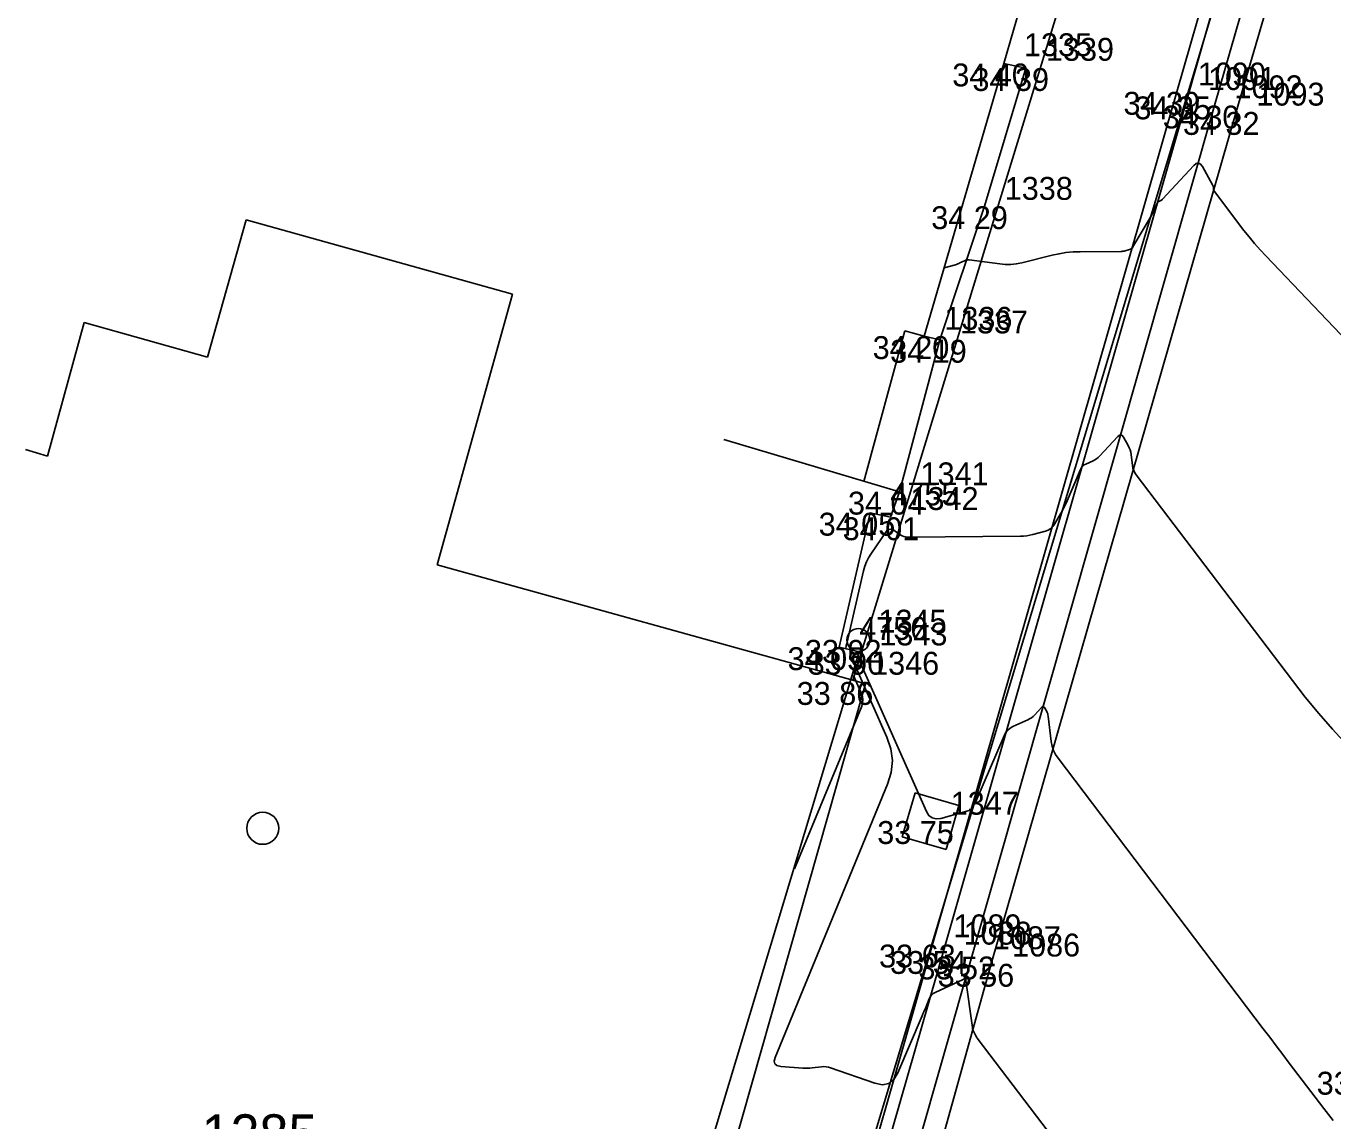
# Model space of a CAD drawing. Extents: x -702257 to -701487, y -1009871 to -1008841.
# Drawn here: x -701742.19 to -701727.92, y -1009253.88 to -1009241.91 of the extents above; entities that cross this region are included whole.
import ezdxf

# ---------------------------------------------------------------- set-up
doc = ezdxf.new("R2010")
doc.units = 0
for name, color, linetype in [('Ex_Major Contours', 7, 'Continuous'), ('Ex_Minor Contours', 7, 'Continuous'), ('Z_body', 7, 'Continuous'), ('Z_body_cisla', 7, 'Continuous'), ('Z_body_vysky_redukovane', 7, 'Continuous'), ('Z_budova', 7, 'Continuous'), ('Z_katastr_cisla_stavebni', 7, 'Continuous'), ('Z_katastr_hranice', 7, 'Continuous'), ('Z_katastr_vnitrni_kresba', 7, 'Continuous'), ('Z_katastr_znacky_budov', 7, 'Continuous'), ('Z_komunikace', 7, 'Continuous'), ('Z_obruba', 7, 'Continuous'), ('Z_ploty', 7, 'Continuous'), ('Z_rozhranni', 7, 'Continuous'), ('Z_site_kanalizace_znaky', 7, 'Continuous'), ('Z_site_nerozlisene_znaky', 7, 'Continuous'), ('Z_vstupy', 7, 'Continuous'), ('Z_zlabek', 7, 'Continuous')]:
    doc.layers.add(name, color=color, linetype=linetype)

# ---------------------------------------------------------------- blocks, each defined once
blk = doc.blocks.new('POINT_DISPLAY')
blk.add_line((0, 0), (0, 0))
blk = doc.blocks.new('Z15')
blk.add_circle((0, 0), 0.125)
blk = doc.blocks.new('Z608')
for p, q in [((0.25, 0.25), (-0.25, 0.25)), ((-0.25, 0.25), (-0.25, -0.25)), ((0.25, -0.25), (0.25, 0.25)), ((-0.25, -0.25), (0.25, -0.25))]:
    blk.add_line(p, q)

msp = doc.modelspace()

# ---------------------------------------------------------------- linework, layer by layer
at = {"layer": 'Ex_Major Contours'}
msp.add_lwpolyline([(-701727.762, -1009249.765), (-701727.918, -1009249.597), (-701728.069, -1009249.424), (-701728.216, -1009249.247), (-701728.357, -1009249.065), (-701730.064, -1009246.816), (-701730.079, -1009246.792), (-701730.091, -1009246.767), (-701730.1, -1009246.741), (-701730.105, -1009246.713), (-701730.12, -1009246.595), (-701730.124, -1009246.569), (-701730.131, -1009246.544), (-701730.14, -1009246.519), (-701730.152, -1009246.496), (-701730.203, -1009246.403), (-701730.217, -1009246.385), (-701730.232, -1009246.378), (-701730.248, -1009246.382), (-701730.265, -1009246.396), (-701730.466, -1009246.612), (-701730.481, -1009246.627), (-701730.498, -1009246.64), (-701730.516, -1009246.652), (-701730.535, -1009246.662), (-701730.614, -1009246.698), (-701730.632, -1009246.708), (-701730.648, -1009246.721), (-701730.661, -1009246.737), (-701730.671, -1009246.756), (-701730.83, -1009247.126), (-701730.844, -1009247.156), (-701730.858, -1009247.185), (-701730.873, -1009247.214), (-701730.89, -1009247.243), (-701730.957, -1009247.356), (-701730.975, -1009247.382), (-701730.998, -1009247.403), (-701731.024, -1009247.419), (-701731.054, -1009247.43), (-701731.192, -1009247.468), (-701731.226, -1009247.476), (-701731.26, -1009247.482), (-701731.294, -1009247.486), (-701731.329, -1009247.487), (-701732.564, -1009247.496), (-701732.583, -1009247.495), (-701732.601, -1009247.491), (-701732.619, -1009247.484), (-701732.636, -1009247.474), (-701732.723, -1009247.414), (-701732.728, -1009247.412), (-701732.734, -1009247.41), (-701732.739, -1009247.409), (-701732.745, -1009247.409), (-701732.777, -1009247.413), (-701732.78, -1009247.414), (-701732.783, -1009247.417), (-701732.789, -1009247.429), (-701732.791, -1009247.432), (-701732.962, -1009247.681), (-701732.989, -1009247.724), (-701733.011, -1009247.768), (-701733.029, -1009247.815), (-701733.043, -1009247.864), (-701733.227, -1009248.658), (-701733.229, -1009248.669), (-701733.231, -1009248.681), (-701733.237, -1009248.717)], dxfattribs=at)
at = {"layer": 'Ex_Minor Contours'}
for points in [[(-701726.347, -1009246.839), (-701728.649, -1009244.422), (-701728.711, -1009244.355), (-701728.771, -1009244.286), (-701728.829, -1009244.216), (-701728.886, -1009244.144), (-701729.209, -1009243.718), (-701729.213, -1009243.712), (-701729.215, -1009243.707), (-701729.217, -1009243.701), (-701729.218, -1009243.695), (-701729.221, -1009243.67), (-701729.222, -1009243.664), (-701729.224, -1009243.658), (-701729.226, -1009243.652), (-701729.229, -1009243.647), (-701729.341, -1009243.447), (-701729.361, -1009243.419), (-701729.384, -1009243.409), (-701729.408, -1009243.414), (-701729.435, -1009243.435), (-701729.776, -1009243.803), (-701729.78, -1009243.808), (-701729.785, -1009243.812), (-701729.79, -1009243.815), (-701729.796, -1009243.818), (-701729.818, -1009243.828), (-701729.824, -1009243.831), (-701729.828, -1009243.835), (-701729.832, -1009243.839), (-701729.835, -1009243.845), (-701729.873, -1009243.934), (-701729.881, -1009243.951), (-701729.889, -1009243.967), (-701729.897, -1009243.983), (-701729.906, -1009243.999), (-701730.099, -1009244.325), (-701730.106, -1009244.335), (-701730.115, -1009244.343), (-701730.125, -1009244.349), (-701730.136, -1009244.353), (-701730.184, -1009244.367), (-701730.196, -1009244.37), (-701730.209, -1009244.372), (-701730.221, -1009244.373), (-701730.233, -1009244.374), (-701730.677, -1009244.377), (-701730.754, -1009244.38), (-701730.831, -1009244.387), (-701730.907, -1009244.399), (-701730.982, -1009244.415), (-701731.315, -1009244.498), (-701731.374, -1009244.51), (-701731.434, -1009244.516), (-701731.494, -1009244.516), (-701731.554, -1009244.511), (-701731.889, -1009244.467), (-701731.902, -1009244.467), (-701731.915, -1009244.468), (-701731.928, -1009244.471), (-701731.94, -1009244.476), (-701731.989, -1009244.499), (-701732.001, -1009244.505), (-701732.014, -1009244.51), (-701732.026, -1009244.515), (-701732.039, -1009244.519), (-701732.162, -1009244.555)], [(-701733.105, -1009248.81), (-701732.356, -1009250.495), (-701732.329, -1009250.539), (-701732.294, -1009250.566), (-701732.251, -1009250.576), (-701732.2, -1009250.57), (-701731.889, -1009250.484), (-701731.879, -1009250.48), (-701731.871, -1009250.475), (-701731.864, -1009250.468), (-701731.858, -1009250.46), (-701731.836, -1009250.423), (-701731.831, -1009250.414), (-701731.826, -1009250.405), (-701731.821, -1009250.395), (-701731.817, -1009250.385), (-701731.507, -1009249.667), (-701731.49, -1009249.635), (-701731.468, -1009249.608), (-701731.441, -1009249.585), (-701731.41, -1009249.568), (-701731.249, -1009249.495), (-701731.228, -1009249.484), (-701731.209, -1009249.471), (-701731.191, -1009249.457), (-701731.174, -1009249.441), (-701731.096, -1009249.356), (-701731.088, -1009249.35), (-701731.08, -1009249.348), (-701731.073, -1009249.351), (-701731.066, -1009249.36), (-701731.041, -1009249.404), (-701731.036, -1009249.415), (-701731.031, -1009249.427), (-701731.028, -1009249.439), (-701731.026, -1009249.452), (-701730.992, -1009249.731), (-701730.983, -1009249.78), (-701730.968, -1009249.827), (-701730.946, -1009249.872), (-701730.918, -1009249.914), (-701728.676, -1009252.869), (-701728.605, -1009252.963), (-701728.534, -1009253.057), (-701728.463, -1009253.151), (-701728.392, -1009253.244), (-701728.014, -1009253.741), (-701727.989, -1009253.774), (-701727.964, -1009253.807), (-701727.938, -1009253.84), (-701727.913, -1009253.873)], [(-701729.949, -1009255.411), (-701731.79, -1009252.988), (-701731.797, -1009252.978), (-701731.804, -1009252.968), (-701731.81, -1009252.957), (-701731.816, -1009252.947), (-701731.839, -1009252.903), (-701731.845, -1009252.892), (-701731.849, -1009252.88), (-701731.852, -1009252.869), (-701731.854, -1009252.857), (-701731.924, -1009252.344), (-701731.925, -1009252.337), (-701731.928, -1009252.328), (-701731.929, -1009252.323), (-701731.931, -1009252.322), (-701731.951, -1009252.327), (-701731.953, -1009252.33), (-701732.26, -1009252.474), (-701732.282, -1009252.486), (-701732.3, -1009252.502), (-701732.314, -1009252.52), (-701732.326, -1009252.542), (-701732.364, -1009252.636), (-701732.374, -1009252.659), (-701732.384, -1009252.683), (-701732.394, -1009252.706), (-701732.404, -1009252.729), (-701732.668, -1009253.353), (-701732.711, -1009253.425), (-701732.767, -1009253.468), (-701732.836, -1009253.481), (-701732.918, -1009253.464), (-701733.402, -1009253.296), (-701733.426, -1009253.289), (-701733.451, -1009253.285), (-701733.476, -1009253.284), (-701733.502, -1009253.285), (-701733.604, -1009253.298), (-701733.629, -1009253.3), (-701733.655, -1009253.302), (-701733.681, -1009253.302), (-701733.706, -1009253.3), (-701733.948, -1009253.281), (-701733.989, -1009253.272), (-701734.012, -1009253.253), (-701734.019, -1009253.223), (-701734.009, -1009253.183), (-701732.78, -1009250.198), (-701732.74, -1009250.068), (-701732.728, -1009249.938), (-701732.744, -1009249.809), (-701732.787, -1009249.681), (-701733.129, -1009248.909)], [(-701733.796, -1009251.123), (-701733.063, -1009249.343), (-701733.053, -1009249.309), (-701733.05, -1009249.276), (-701733.054, -1009249.242), (-701733.065, -1009249.209), (-701733.154, -1009249.009)]]:
    msp.add_lwpolyline(points, dxfattribs=at)
at = {"layer": 'Z_budova'}
for p, q in [((-701732.65, -1009247), (-701734.57, -1009246.43)), ((-701732.65, -1009247), (-701732.75, -1009247.28)), ((-701732.75, -1009247.28), (-701732.97, -1009247.23)), ((-701733.09, -1009248.75), (-701734.81, -1009254.45)), ((-701733.09, -1009248.75), (-701733.31, -1009248.7))]:
    msp.add_line(p, q, dxfattribs=at)
at = {"layer": 'Z_katastr_hranice'}
for p, q in [((-701737.62, -1009269.65), (-701728.86, -1009240.51)), ((-701733.16, -1009249.06), (-701730.88, -1009241.61)), ((-701734.68, -1009254.94), (-701733.02, -1009249.1)), ((-701733.02, -1009249.1), (-701733.16, -1009249.06))]:
    msp.add_line(p, q, dxfattribs=at)
at = {"layer": 'Z_katastr_vnitrni_kresba'}
for p, q in [((-701739.79, -1009244.03), (-701740.21, -1009245.53)), ((-701736.88, -1009244.84), (-701739.79, -1009244.03)), ((-701737.7, -1009247.8), (-701736.88, -1009244.84)), ((-701741.56, -1009245.15), (-701741.96, -1009246.61)), ((-701740.21, -1009245.53), (-701741.56, -1009245.15)), ((-701741.96, -1009246.61), (-701742.2, -1009246.54)), ((-701733.16, -1009249.06), (-701737.7, -1009247.8))]:
    msp.add_line(p, q, dxfattribs=at)
at = {"layer": 'Z_katastr_znacky_budov'}
msp.add_circle((-701739.607, -1009250.679), 0.175, dxfattribs=at)
at = {"layer": 'Z_komunikace'}
for p, q in [((-701727.95, -1009237.24), (-701729.5, -1009242.68)), ((-701729.5, -1009242.68), (-701732.17, -1009252.02)), ((-701735.02, -1009261.97), (-701732.17, -1009252.02))]:
    msp.add_line(p, q, dxfattribs=at)
at = {"layer": 'Z_obruba'}
for p, q in [((-701729.62, -1009242.63), (-701728.06, -1009237.21)), ((-701732.29, -1009251.95), (-701729.62, -1009242.63)), ((-701733.4, -1009255.83), (-701732.29, -1009251.95))]:
    msp.add_line(p, q, dxfattribs=at)
at = {"layer": 'Z_ploty'}
for p, q in [((-701732.59, -1009245.24), (-701733.04, -1009246.89)), ((-701732.38, -1009245.3), (-701732.59, -1009245.24)), ((-701732.38, -1009245.3), (-701732.21, -1009245.34)), ((-701732.21, -1009245.34), (-701732.65, -1009247))]:
    msp.add_line(p, q, dxfattribs=at)
at = {"layer": 'Z_rozhranni'}
for p, q in [((-701731.27, -1009242.37), (-701731.51, -1009242.32)), ((-701731.72, -1009243.88), (-701731.27, -1009242.37)), ((-701731.72, -1009243.88), (-701732.21, -1009245.34))]:
    msp.add_line(p, q, dxfattribs=at)
at = {"layer": 'Z_vstupy'}
for p, q in [((-701731.16, -1009241.12), (-701731.51, -1009242.32)), ((-701731.51, -1009242.32), (-701732.38, -1009245.3)), ((-701732.97, -1009247.23), (-701733.31, -1009248.7))]:
    msp.add_line(p, q, dxfattribs=at)
at = {"layer": 'Z_zlabek'}
for p, q in [((-701726.44, -1009233.22), (-701729.21, -1009242.78)), ((-701728.97, -1009242.85), (-701726.2, -1009233.35)), ((-701729.21, -1009242.78), (-701731.86, -1009252.08)), ((-701731.65, -1009252.16), (-701728.97, -1009242.85)), ((-701731.86, -1009252.08), (-701734.69, -1009262)), ((-701733.66, -1009259.37), (-701731.65, -1009252.16))]:
    msp.add_line(p, q, dxfattribs=at)

# ---------------------------------------------------------------- block references
at = {"layer": 'Z_body'}
for p in [(-701731.51, -1009242.32), (-701731.27, -1009242.37), (-701729.62, -1009242.63), (-701729.5, -1009242.68), (-701729.21, -1009242.78), (-701728.97, -1009242.85), (-701731.72, -1009243.88), (-701732.38, -1009245.3), (-701732.21, -1009245.34), (-701732.65, -1009247), (-701732.97, -1009247.23), (-701732.75, -1009247.28), (-701733.1, -1009248.62), (-701733.31, -1009248.7), (-701733.09, -1009248.75), (-701733.19, -1009249.08), (-701732.31, -1009250.6), (-701732.29, -1009251.95), (-701732.17, -1009252.02), (-701731.86, -1009252.08), (-701731.65, -1009252.16)]:
    msp.add_blockref('POINT_DISPLAY', p, dxfattribs=at)
at = {"layer": 'Z_site_kanalizace_znaky'}
msp.add_blockref('Z15', (-701733.1, -1009248.62), dxfattribs=at)
at = {"layer": 'Z_site_nerozlisene_znaky', "rotation": -16.200000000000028}
msp.add_blockref('Z608', (-701732.31, -1009250.6), dxfattribs=at)

# ---------------------------------------------------------------- texts
at = {"layer": 'Z_body_cisla'}
for s, p in [('1335', (-701731.29, -1009242.24)), ('1339', (-701731.05, -1009242.29)), ('1090', (-701729.39, -1009242.56)), ('1091', (-701729.28, -1009242.61)), ('1092', (-701728.99, -1009242.7)), ('1093', (-701728.75, -1009242.78)), ('1338', (-701731.5, -1009243.81)), ('1336', (-701732.16, -1009245.23)), ('1337', (-701731.99, -1009245.27)), ('1341', (-701732.42, -1009246.93)), ('4755', (-701732.75, -1009247.15)), ('1342', (-701732.53, -1009247.2)), ('1345', (-701732.88, -1009248.54)), ('4756', (-701733.09, -1009248.62)), ('1343', (-701732.87, -1009248.68)), ('1346', (-701732.96, -1009249)), ('1347', (-701732.09, -1009250.53)), ('1089', (-701732.06, -1009251.87)), ('1088', (-701731.95, -1009251.95)), ('1087', (-701731.63, -1009252)), ('1086', (-701731.42, -1009252.08))]:
    msp.add_text(s, height=0.25, dxfattribs=at).set_placement(p)
at = {"layer": 'Z_body_vysky_redukovane'}
for s, p in [('34 40', (-701732.073, -1009242.57)), ('34 39', (-701731.853, -1009242.62)), ('34 39', (-701730.203, -1009242.88)), ('34 35', (-701730.083, -1009242.93)), ('34 30', (-701729.773, -1009243.03)), ('34 32', (-701729.553, -1009243.1)), ('34 29', (-701732.303, -1009244.13)), ('34 20', (-701732.943, -1009245.55)), ('34 19', (-701732.752, -1009245.59)), ('34 04', (-701733.213, -1009247.25)), ('34 05', (-701733.533, -1009247.48)), ('34 01', (-701733.271, -1009247.53)), ('33 92', (-701733.683, -1009248.87)), ('34 05', (-701733.873, -1009248.95)), ('33 90', (-701733.653, -1009249)), ('33 86', (-701733.773, -1009249.33)), ('33 75', (-701732.893, -1009250.85)), ('33 63', (-701732.873, -1009252.2)), ('33 54', (-701732.753, -1009252.27)), ('33 52', (-701732.443, -1009252.33)), ('33 56', (-701732.233, -1009252.41)), ('33 81', (-701728.092, -1009253.59))]:
    msp.add_text(s, height=0.25, dxfattribs=at).set_placement(p)
at = {"layer": 'Z_katastr_cisla_stavebni'}
msp.add_text('1285', height=0.425, dxfattribs=at).set_placement((-701740.275, -1009254.23))

doc.saveas('drawing.dxf')
